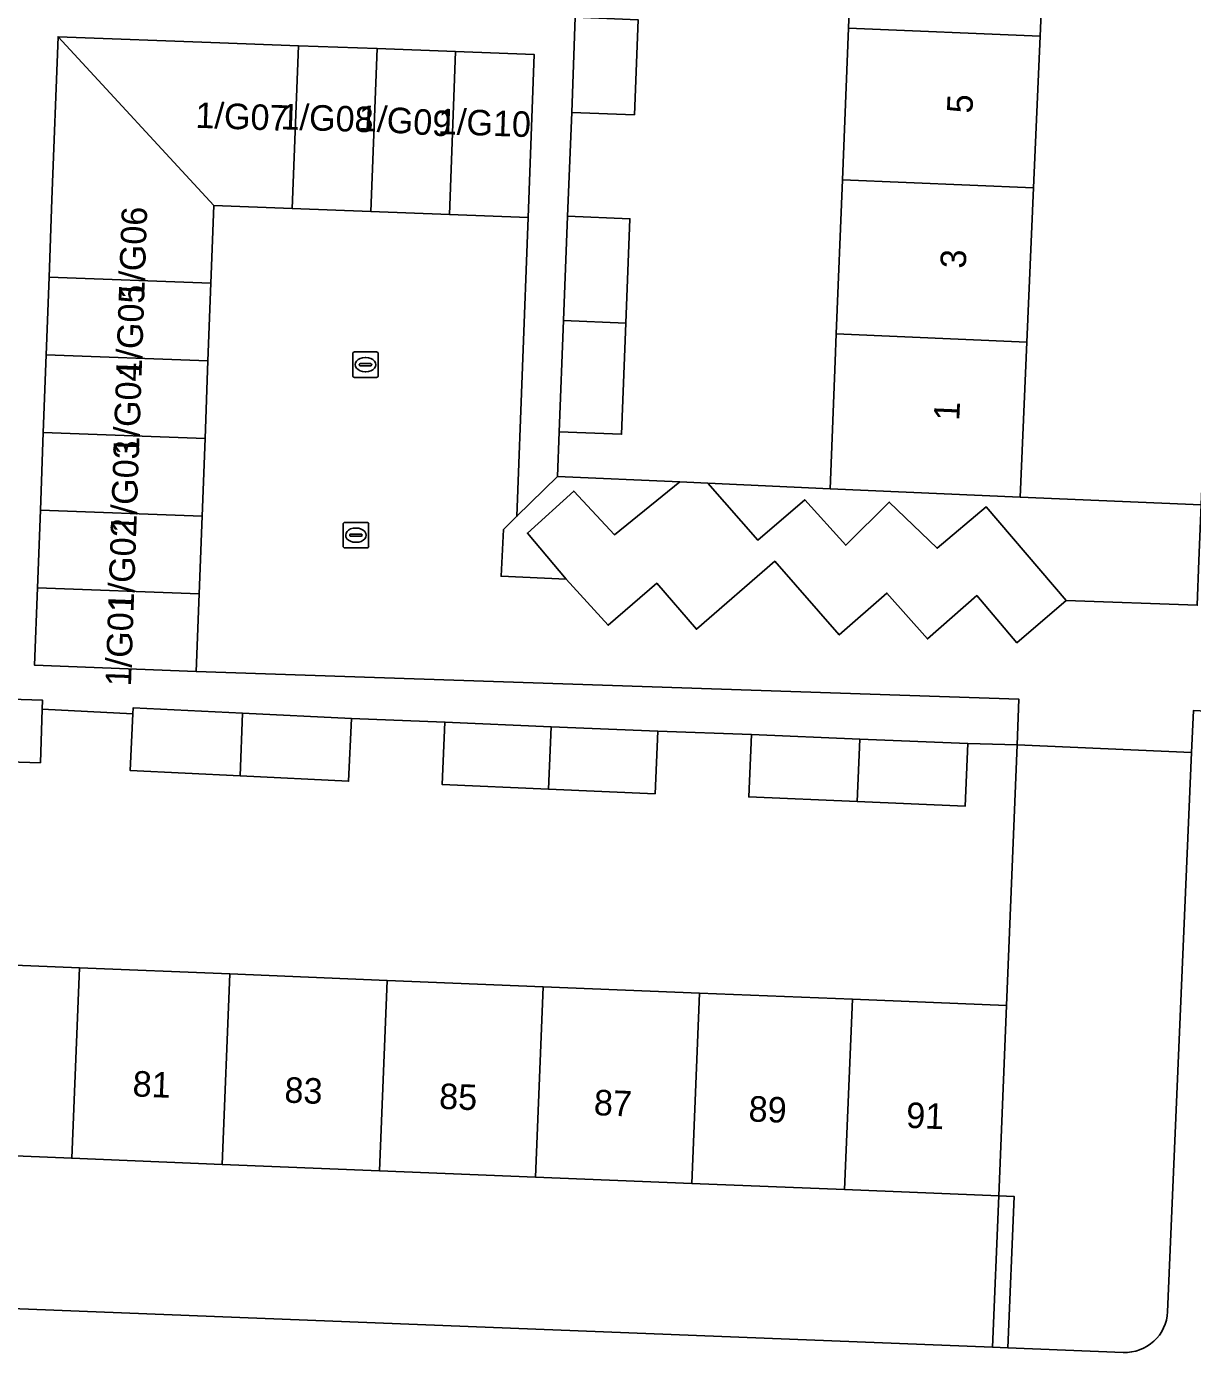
# Model space of a CAD drawing. Extents: x 160077 to 160948, y 386481 to 387498.
# Drawn here: x 160793.2 to 160838.9, y 386901.8 to 386953.8 of the extents above; entities that cross this region are included whole.
import ezdxf

# ---------------------------------------------------------------- set-up
doc = ezdxf.new("R2010")
doc.units = 0
for name, color, linetype in [('IMGEO_Erf', 7, 'Continuous'), ('IMGEO_Groenvoorziening', 7, 'Continuous'), ('IMGEO_Haag', 7, 'Continuous'), ('IMGEO_Kolk', 7, 'Continuous'), ('IMGEO_Muur', 7, 'Continuous'), ('IMGEO_Pand', 7, 'Continuous'), ('IMGEO_Pand_nummerreeks', 7, 'Continuous'), ('IMGEO_Parkeervlak_open', 7, 'Continuous'), ('IMGEO_Rijbaan_lokaal_open', 7, 'Continuous'), ('IMGEO_Voetpad_open', 7, 'Continuous')]:
    doc.layers.add(name, color=color, linetype=linetype)

msp = doc.modelspace()

# ---------------------------------------------------------------- linework, layer by layer
at = {"layer": 'IMGEO_Erf'}
for points in [[(160841.916, 387000), (160843.721, 387043.684), (160836.789, 387043.97), (160836.553, 387038.455), (160836.291, 387032.33), (160836.028, 387026.171), (160835.772, 387020.179), (160835.508, 387014.008), (160835.253, 387008.045), (160834.994, 387001.985), (160834.909, 387000), (160834.743, 386996.116), (160834.48, 386989.967), (160834.219, 386983.865), (160833.961, 386977.822), (160833.698, 386971.69), (160833.448, 386965.829), (160833.182, 386959.61), (160832.916, 386953.401), (160832.662, 386947.458), (160832.404, 386941.416), (160832.144, 386935.336), (160839.232, 386935.044), (160840.851, 386974.216)], [(160800.868, 386909.197), (160794.971, 386909.437), (160788.909, 386909.683), (160782.938, 386909.926), (160776.866, 386910.172), (160770.714, 386910.422), (160764.72, 386910.666), (160758.562, 386910.916), (160752.583, 386911.159), (160746.42, 386911.409), (160745.999, 386911.426), (160745.872, 386905.386), (160831.057, 386902.028), (160831.298, 386907.961), (160825.26, 386908.206), (160819.265, 386908.45), (160813.142, 386908.699), (160807.027, 386908.947)]]:
    msp.add_lwpolyline(points, close=True, dxfattribs=at)
for points in [[(160817.163, 386954.047), (160817.022, 386950.323), (160814.564, 386950.416), (160814.396, 386946.349), (160816.845, 386946.254), (160816.687, 386942.159), (160816.518, 386937.803), (160814.069, 386937.898), (160814.001, 386936.152), (160818.798, 386935.936), (160819.898, 386935.887), (160824.692, 386935.671), (160824.889, 386940.668), (160824.931, 386941.736), (160825.17, 386947.778), (160825.405, 386953.722), (160825.65, 386959.932)], [(160789.212, 386917.143), (160795.274, 386916.897), (160801.171, 386916.657), (160807.33, 386916.407), (160813.445, 386916.159), (160819.568, 386915.91), (160825.563, 386915.666), (160831.601, 386915.421), (160832.016, 386925.636), (160830.092, 386925.682), (160829.988, 386923.235), (160825.751, 386923.414), (160821.503, 386923.593), (160821.606, 386926.04), (160817.939, 386926.165), (160817.833, 386923.718), (160813.66, 386923.899), (160809.488, 386924.08), (160809.594, 386926.527), (160805.94, 386926.665), (160805.818, 386924.209), (160801.57, 386924.421), (160797.261, 386924.636), (160797.371, 386926.855), (160793.81, 386927.032), (160793.746, 386924.932), (160789.533, 386925.059)]]:
    msp.add_lwpolyline(points, dxfattribs=at)
at = {"layer": 'IMGEO_Groenvoorziening'}
for points in [[(160814.001, 386936.152), (160812.414, 386934.591), (160811.887, 386934.073), (160811.796, 386932.242), (160814.347, 386932.121), (160812.829, 386933.933), (160814.643, 386935.58), (160816.241, 386933.868), (160818.798, 386935.936)], [(160830.807, 386934.957), (160833.937, 386931.297), (160839.078, 386931.105), (160839.142, 386932.854), (160839.232, 386935.044), (160832.144, 386935.336), (160824.692, 386935.671), (160819.898, 386935.887), (160821.859, 386933.652), (160823.698, 386935.238), (160825.301, 386933.459), (160827.007, 386935.148), (160828.881, 386933.341)], [(160831.298, 386907.961), (160831.057, 386902.028), (160831.657, 386902.004), (160831.898, 386907.937)]]:
    msp.add_lwpolyline(points, close=True, dxfattribs=at)
for points in [[(160838.854, 386925.336), (160832.016, 386925.636), (160831.601, 386915.421), (160831.298, 386907.961), (160831.898, 386907.937), (160831.657, 386902.004), (160836.176, 386901.826)], [(160837.911, 386903.421), (160838.854, 386925.336)]]:
    msp.add_lwpolyline(points, dxfattribs=at)
msp.add_arc((160836.247, 386903.49), 1.666, 267.573, 357.6122, dxfattribs=at)
at = {"layer": 'IMGEO_Haag'}
for points in [[(160814.001, 386936.152), (160812.414, 386934.591), (160811.887, 386934.073), (160811.796, 386932.242), (160814.347, 386932.121), (160812.829, 386933.933), (160814.643, 386935.58), (160816.241, 386933.868), (160818.798, 386935.936)], [(160830.807, 386934.957), (160833.937, 386931.297), (160839.078, 386931.105), (160839.142, 386932.854), (160839.232, 386935.044), (160832.144, 386935.336), (160824.692, 386935.671), (160819.898, 386935.887), (160821.859, 386933.652), (160823.698, 386935.238), (160825.301, 386933.459), (160827.007, 386935.148), (160828.881, 386933.341)], [(160831.298, 386907.961), (160831.057, 386902.028), (160831.657, 386902.004), (160831.898, 386907.937)]]:
    msp.add_lwpolyline(points, close=True, dxfattribs=at)
at = {"layer": 'IMGEO_Kolk'}
for p, q in [((160805.982, 386940.108), (160805.982, 386940.96)), ((160806.057, 386941.034), (160806.909, 386941.034)), ((160806.47, 386940.814), (160806.495, 386940.814)), ((160806.983, 386940.96), (160806.983, 386940.108)), ((160806.241, 386940.528), (160806.241, 386940.54)), ((160806.679, 386940.491), (160806.281, 386940.491)), ((160806.284, 386940.577), (160806.682, 386940.577)), ((160806.493, 386940.254), (160806.468, 386940.254)), ((160806.725, 386940.54), (160806.725, 386940.528)), ((160806.909, 386940.034), (160806.057, 386940.034)), ((160805.606, 386933.426), (160805.606, 386934.278)), ((160805.681, 386934.352), (160806.533, 386934.352)), ((160806.094, 386934.132), (160806.119, 386934.132)), ((160806.607, 386934.278), (160806.607, 386933.426)), ((160805.865, 386933.846), (160805.865, 386933.858)), ((160806.303, 386933.809), (160805.905, 386933.809)), ((160805.908, 386933.895), (160806.306, 386933.895)), ((160806.117, 386933.572), (160806.092, 386933.572)), ((160806.349, 386933.858), (160806.349, 386933.846)), ((160806.533, 386933.352), (160805.681, 386933.352))]:
    msp.add_line(p, q, dxfattribs=at)
for points in [[(160805.982, 386940.108), (160805.982, 386940.96)], [(160806.057, 386941.034), (160806.909, 386941.034)], [(160806.983, 386940.96), (160806.983, 386940.108)], [(160806.909, 386940.034), (160806.057, 386940.034)], [(160805.606, 386933.426), (160805.606, 386934.278)], [(160805.681, 386934.352), (160806.533, 386934.352)], [(160806.607, 386934.278), (160806.607, 386933.426)], [(160806.533, 386933.352), (160805.681, 386933.352)]]:
    msp.add_lwpolyline(points, dxfattribs=at)
for centre, radius, start, end in [((160806.059, 386940.958), 0.0765, 91.552, 178.448), ((160806.059, 386940.958), 0.0765, 91.552, 178.448), ((160806.907, 386940.958), 0.0765, 1.552, 88.448), ((160806.907, 386940.958), 0.0765, 1.552, 88.448), ((160806.281, 386940.537), 0.0403, 85.8775, 175.7526), ((160806.278, 386940.527), 0.0366, 178.938, 274.7102), ((160806.682, 386940.534), 0.043, 264.8664, 352.4533), ((160806.686, 386940.539), 0.0386, 1.7309, 96.639), ((160806.059, 386940.11), 0.0765, 181.552, 268.448), ((160806.059, 386940.11), 0.0765, 181.552, 268.448), ((160806.907, 386940.11), 0.0765, 271.552, 358.448), ((160806.907, 386940.11), 0.0765, 271.552, 358.448), ((160805.683, 386934.276), 0.0765, 91.552, 178.448), ((160805.683, 386934.276), 0.0765, 91.552, 178.448), ((160806.531, 386934.276), 0.0765, 1.552, 88.448), ((160806.531, 386934.276), 0.0765, 1.552, 88.448), ((160805.905, 386933.855), 0.0403, 85.8775, 175.7526), ((160805.902, 386933.845), 0.0366, 178.938, 274.7102), ((160806.306, 386933.852), 0.043, 264.8664, 352.4533), ((160806.31, 386933.857), 0.0386, 1.7309, 96.639), ((160805.683, 386933.428), 0.0765, 181.552, 268.448), ((160805.683, 386933.428), 0.0765, 181.552, 268.448), ((160806.531, 386933.428), 0.0765, 271.552, 358.448), ((160806.531, 386933.428), 0.0765, 271.552, 358.448)]:
    msp.add_arc(centre, radius, start, end, dxfattribs=at)
for centre, major_axis, ratio, start_param, end_param in [((160806.469, 386940.534), (-0.387, 0.002), 0.722429, 4.712389, 7.853982), ((160806.494, 386940.534), (-0.39, 0.002), 0.717154, 1.570796, 4.712389), ((160806.093, 386933.852), (-0.387, 0.002), 0.722429, 4.712389, 7.853982), ((160806.118, 386933.852), (-0.39, 0.002), 0.717154, 1.570796, 4.712389)]:
    msp.add_ellipse(centre, major_axis=major_axis, ratio=ratio, start_param=start_param, end_param=end_param, dxfattribs=at)
at = {"layer": 'IMGEO_Muur'}
for points in [[(160814.001, 386936.152), (160814.069, 386937.898)], [(160818.798, 386935.936), (160814.001, 386936.152)], [(160819.898, 386935.887), (160818.798, 386935.936)], [(160824.692, 386935.671), (160819.898, 386935.887)]]:
    msp.add_lwpolyline(points, dxfattribs=at)
at = {"layer": 'IMGEO_Pand'}
for points in [[(160825.65, 386959.932), (160825.405, 386953.722), (160832.916, 386953.401), (160833.182, 386959.61)], [(160814.705, 386954.144), (160814.564, 386950.416), (160817.022, 386950.323), (160817.163, 386954.047)], [(160832.662, 386947.458), (160832.916, 386953.401), (160825.405, 386953.722), (160825.17, 386947.778)], [(160794.197, 386947.003), (160794.084, 386943.961), (160800.421, 386943.724), (160800.535, 386946.766), (160794.436, 386953.384)], [(160794.436, 386953.384), (160800.535, 386946.766), (160803.615, 386946.651), (160803.854, 386953.032), (160800.774, 386953.147)], [(160806.696, 386946.536), (160806.934, 386952.917), (160803.854, 386953.032), (160803.615, 386946.651)], [(160809.776, 386946.42), (160810.015, 386952.802), (160806.934, 386952.917), (160806.696, 386946.536)], [(160812.856, 386946.305), (160813.095, 386952.687), (160810.015, 386952.802), (160809.776, 386946.42)], [(160825.17, 386947.778), (160824.931, 386941.736), (160832.404, 386941.416), (160832.662, 386947.458)], [(160816.687, 386942.159), (160816.845, 386946.254), (160814.396, 386946.349), (160814.238, 386942.263)], [(160793.97, 386940.919), (160800.308, 386940.682), (160800.421, 386943.724), (160794.084, 386943.961)], [(160814.238, 386942.263), (160814.069, 386937.898), (160816.518, 386937.803), (160816.687, 386942.159)], [(160824.692, 386935.671), (160832.144, 386935.336), (160832.404, 386941.416), (160824.931, 386941.736), (160824.889, 386940.668)], [(160793.856, 386937.877), (160800.194, 386937.64), (160800.308, 386940.682), (160793.97, 386940.919)], [(160793.742, 386934.835), (160800.08, 386934.598), (160800.194, 386937.64), (160793.856, 386937.877)], [(160793.629, 386931.793), (160799.967, 386931.556), (160800.08, 386934.598), (160793.742, 386934.835)], [(160793.515, 386928.751), (160799.853, 386928.514), (160799.967, 386931.556), (160793.629, 386931.793)], [(160793.81, 386927.032), (160793.821, 386927.391), (160789.633, 386927.517), (160789.533, 386925.059), (160793.746, 386924.932)], [(160801.669, 386926.878), (160797.383, 386927.092), (160797.371, 386926.855), (160797.261, 386924.636), (160801.57, 386924.421)], [(160801.57, 386924.421), (160805.818, 386924.209), (160805.94, 386926.665), (160801.669, 386926.878)], [(160813.759, 386926.346), (160809.594, 386926.527), (160809.488, 386924.08), (160813.66, 386923.899)], [(160813.66, 386923.899), (160817.833, 386923.718), (160817.939, 386926.165), (160813.759, 386926.346)], [(160825.851, 386925.861), (160821.606, 386926.04), (160821.503, 386923.593), (160825.751, 386923.414)], [(160825.751, 386923.414), (160829.988, 386923.235), (160830.092, 386925.682), (160825.851, 386925.861)], [(160795.274, 386916.897), (160789.212, 386917.143), (160788.909, 386909.683), (160794.971, 386909.437)], [(160801.171, 386916.657), (160795.274, 386916.897), (160794.971, 386909.437), (160800.868, 386909.197)], [(160800.868, 386909.197), (160807.027, 386908.947), (160807.33, 386916.407), (160801.171, 386916.657)], [(160807.027, 386908.947), (160813.142, 386908.699), (160813.445, 386916.159), (160807.33, 386916.407)], [(160819.568, 386915.91), (160813.445, 386916.159), (160813.142, 386908.699), (160819.265, 386908.45)], [(160819.265, 386908.45), (160825.26, 386908.206), (160825.563, 386915.666), (160819.568, 386915.91)], [(160825.26, 386908.206), (160831.298, 386907.961), (160831.601, 386915.421), (160825.563, 386915.666)]]:
    msp.add_lwpolyline(points, close=True, dxfattribs=at)
at = {"layer": 'IMGEO_Parkeervlak_open'}
msp.add_lwpolyline([(160818.798, 386935.936), (160816.241, 386933.868), (160814.643, 386935.58), (160812.829, 386933.933), (160814.347, 386932.121), (160815.986, 386930.322), (160817.897, 386931.968), (160819.452, 386930.167), (160822.521, 386932.831), (160825.05, 386929.942), (160826.915, 386931.582), (160828.504, 386929.785), (160830.434, 386931.482), (160832.013, 386929.636), (160833.937, 386931.297), (160830.807, 386934.957), (160828.881, 386933.341), (160827.007, 386935.148), (160825.301, 386933.459), (160823.698, 386935.238), (160821.859, 386933.652), (160819.898, 386935.887)], close=True, dxfattribs=at)
at = {"layer": 'IMGEO_Rijbaan_lokaal_open'}
msp.add_lwpolyline([(160839.078, 386931.105), (160833.937, 386931.297), (160832.013, 386929.636), (160830.434, 386931.482), (160828.504, 386929.785), (160826.915, 386931.582), (160825.05, 386929.942), (160822.521, 386932.831), (160819.452, 386930.167), (160817.897, 386931.968), (160815.986, 386930.322), (160814.347, 386932.121), (160811.796, 386932.242), (160811.887, 386934.073), (160812.414, 386934.591), (160812.856, 386946.305), (160809.776, 386946.42), (160806.696, 386946.536), (160803.615, 386946.651), (160800.535, 386946.766), (160800.421, 386943.724), (160800.308, 386940.682), (160800.194, 386937.64), (160800.08, 386934.598), (160799.967, 386931.556), (160799.853, 386928.514), (160832.089, 386927.425), (160832.016, 386925.636), (160838.854, 386925.336), (160838.926, 386926.979)], dxfattribs=at)
at = {"layer": 'IMGEO_Voetpad_open'}
for points in [[(160789.633, 386927.517), (160793.821, 386927.391), (160793.81, 386927.032), (160797.371, 386926.855), (160797.383, 386927.092), (160801.669, 386926.878), (160805.94, 386926.665), (160809.594, 386926.527), (160813.759, 386926.346), (160817.939, 386926.165), (160821.606, 386926.04), (160825.851, 386925.861), (160830.092, 386925.682), (160832.016, 386925.636), (160832.089, 386927.425), (160799.853, 386928.514), (160793.515, 386928.751), (160793.629, 386931.793), (160793.742, 386934.835), (160793.856, 386937.877), (160793.97, 386940.919), (160794.084, 386943.961), (160794.197, 386947.003), (160794.436, 386953.384), (160800.774, 386953.147), (160803.854, 386953.032), (160806.934, 386952.917), (160810.015, 386952.802), (160813.095, 386952.687), (160812.856, 386946.305), (160812.414, 386934.591), (160814.001, 386936.152), (160814.069, 386937.898), (160814.238, 386942.263), (160814.396, 386946.349), (160814.564, 386950.416), (160814.705, 386954.144)], [(160840.259, 386926.919), (160838.926, 386926.979), (160838.854, 386925.336), (160837.911, 386903.421)], [(160836.176, 386901.826), (160831.657, 386902.004), (160831.057, 386902.028), (160745.872, 386905.386), (160745.569, 386905.398)]]:
    msp.add_lwpolyline(points, dxfattribs=at)
msp.add_arc((160836.247, 386903.49), 1.666, 267.573, 357.6122, dxfattribs=at)

# ---------------------------------------------------------------- texts
at = {"layer": 'IMGEO_Pand_nummerreeks'}
for s, rotation, p in [('1/G07', 358.0453, (160799.809, 386949.817)), ('1/G08', 358.0453, (160803.143, 386949.757)), ('1/G09', 356.1361, (160806.175, 386949.713)), ('1/G10', 358.0453, (160809.309, 386949.572)), ('5', 87.5516, (160830.264, 386950.364)), ('1/G06', 88.0453, (160797.809, 386943.066)), ('3', 87.5516, (160830.004, 386944.286)), ('1/G05', 88.0453, (160797.705, 386940.014)), ('1/G04', 88.0453, (160797.601, 386936.962)), ('1', 87.5516, (160829.75, 386938.322)), ('1/G03', 88.0453, (160797.497, 386933.91)), ('1/G02', 88.0453, (160797.392, 386930.852)), ('1/G01', 88.0453, (160797.292, 386927.916)), ('81', 357.6738, (160797.343, 386911.863)), ('83', 357.6738, (160803.292, 386911.621)), ('85', 357.6738, (160809.355, 386911.375)), ('87', 357.6738, (160815.418, 386911.128)), ('89', 357.6738, (160821.481, 386910.882)), ('91', 357.6738, (160827.656, 386910.632))]:
    msp.add_text(s, height=1, rotation=rotation, dxfattribs=at).set_placement(p)

doc.saveas('drawing.dxf')
